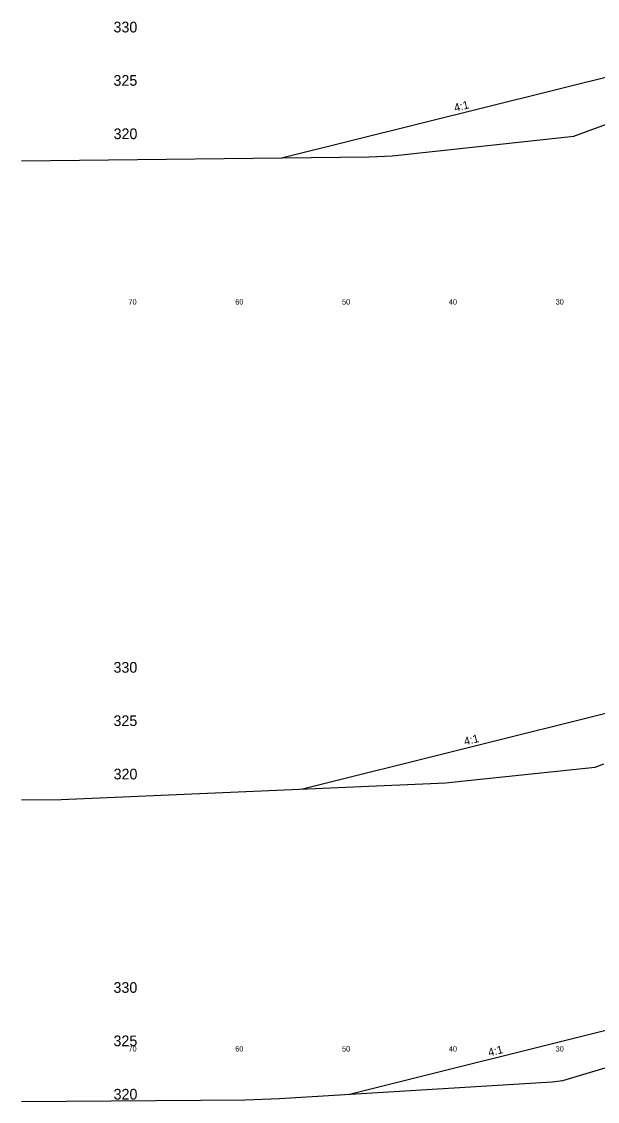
# Model space of a CAD drawing. Extents: x 1000 to 1162, y 999 to 8520.
# Drawn here: x 1000 to 1053.9, y 7939.8 to 8041 of the extents above; entities that cross this region are included whole.
import ezdxf

# ---------------------------------------------------------------- set-up
doc = ezdxf.new("R2010")
doc.units = 0
for name, color, linetype in [('Level 11', 7, 'Continuous'), ('Level 32', 7, 'Continuous'), ('Level 56', 7, 'Continuous'), ('Level 60', 7, 'Continuous'), ('Level 7', 7, 'Continuous')]:
    doc.layers.add(name, color=color, linetype=linetype)

msp = doc.modelspace()

# ---------------------------------------------------------------- linework, layer by layer
at = {"layer": 'Level 60'}
for p, q in [((1051.69, 8030.27), (1062.35, 8034.19)), ((1034.68, 8028.45), (1051.69, 8030.27)), ((1000, 8027.97), (1032.53, 8028.33)), ((1032.53, 8028.33), (1034.68, 8028.45)), ((1041.16, 7969.82), (1053.69, 7971.14)), ((1053.69, 7971.14), (1054.52, 7971.45)), ((1003.71, 7968.13), (1039.72, 7969.67)), ((1039.72, 7969.67), (1041.16, 7969.82)), ((1000, 7968.09), (1003.71, 7968.13)), ((1050.68, 7941.77), (1056.22, 7943.45)), ((1024.14, 7940.11), (1049.68, 7941.66)), ((1049.68, 7941.66), (1050.68, 7941.77)), ((1000, 7939.83), (1020.93, 7939.98)), ((1020.93, 7939.98), (1024.14, 7940.11))]:
    msp.add_line(p, q, dxfattribs=at)
at = {"layer": 'Level 7'}
for p, q in [((1024.34, 8028.24), (1058, 8036.65)), ((1026.18, 7969.09), (1058, 7977.04)), ((1030.71, 7940.51), (1058, 7947.33))]:
    msp.add_line(p, q, dxfattribs=at)

# ---------------------------------------------------------------- texts
at = {"layer": 'Level 11'}
for s, p in [(' 330', (1008.23, 8040)), (' 325', (1008.23, 8035)), (' 320', (1008.24, 8030)), (' 330', (1008.23, 7980)), (' 325', (1008.23, 7975)), (' 320', (1008.24, 7970)), (' 330', (1008.23, 7950)), (' 325', (1008.23, 7945)), (' 320', (1008.24, 7940))]:
    msp.add_text(s, height=1, dxfattribs=at).set_placement(p)
at = {"layer": 'Level 32'}
for p in [(1040.59, 8032.56), (1041.52, 7973.18), (1043.78, 7944.03)]:
    msp.add_text('4:1', height=0.75, rotation=14.0362, dxfattribs=at).set_placement(p)
at = {"layer": 'Level 56'}
for s, p in [('70', (1010, 8014.5)), ('60', (1020, 8014.5)), ('50', (1030, 8014.5)), ('40', (1040, 8014.5)), ('30', (1050, 8014.5)), ('70', (1010, 7944.5)), ('60', (1020, 7944.5)), ('50', (1030, 7944.5)), ('40', (1040, 7944.5)), ('30', (1050, 7944.5))]:
    msp.add_text(s, height=0.5, dxfattribs=at).set_placement(p)

doc.saveas('drawing.dxf')
